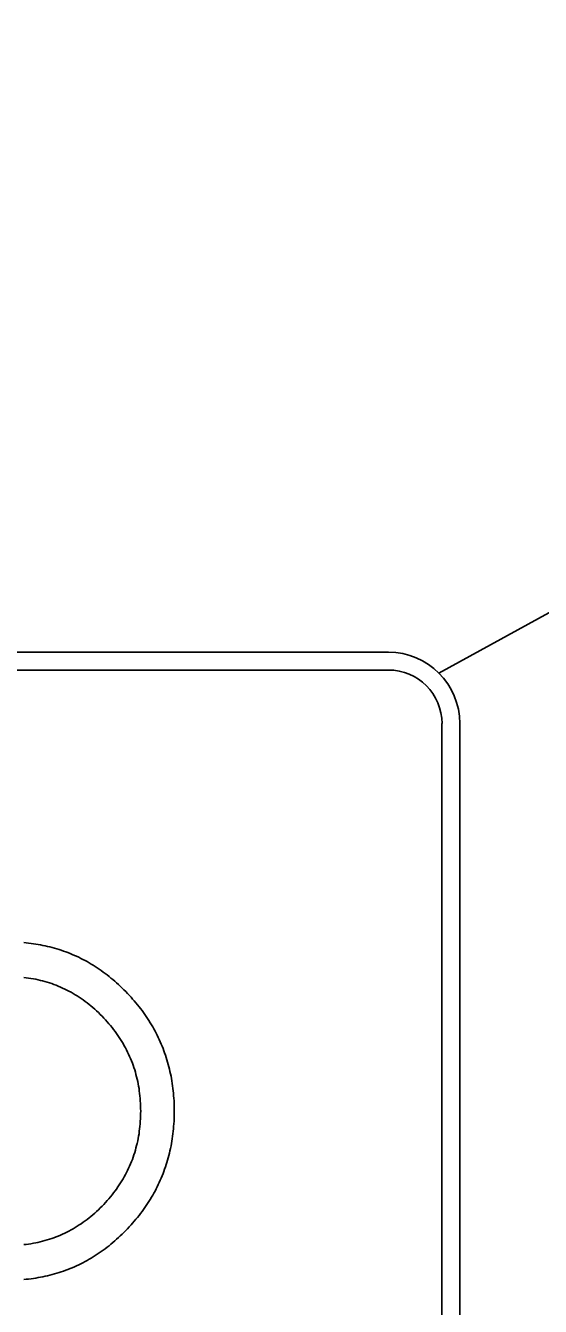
# Model space of a CAD drawing. Extents: x 99998.9 to 100095.7, y 99995 to 100010.7.
# Drawn here: x 100046.0178 to 100046.1151, y 100008.518 to 100008.76 of the extents above; entities that cross this region are included whole.
import ezdxf

# ---------------------------------------------------------------- set-up
doc = ezdxf.new("R2010")
doc.units = 0
doc.layers.add('TR_SN_ConstructionSigns', color=7, linetype='Continuous')
doc.layers.add('TR_WZ_WorkZoneDetails', color=7, linetype='Continuous')

msp = doc.modelspace()

# ---------------------------------------------------------------- linework, layer by layer
at = {"layer": 'TR_SN_ConstructionSigns'}
for p, q in [((100046.08641, 100008.64159), (100045.84341, 100008.64159)), ((100046.08641, 100008.64159), (100045.84341, 100008.64159)), ((100045.84341, 100008.64159), (100046.08641, 100008.64159)), ((100045.84341, 100008.63821), (100046.08641, 100008.63821)), ((100046.09653, 100008.62809), (100046.09653, 100008.43909)), ((100046.09991, 100008.43909), (100046.09991, 100008.62809)), ((100046.09991, 100008.43909), (100046.09991, 100008.62809)), ((100046.09991, 100008.62809), (100046.09991, 100008.43909)), ((100046.01791, 100008.58666), (100046.01745, 100008.5867)), ((100046.01837, 100008.58661), (100046.01791, 100008.58666)), ((100046.01883, 100008.58656), (100046.01837, 100008.58661)), ((100046.01929, 100008.5865), (100046.01883, 100008.58656)), ((100046.01974, 100008.58643), (100046.01929, 100008.5865)), ((100046.02019, 100008.58636), (100046.01974, 100008.58643)), ((100046.02063, 100008.58627), (100046.02019, 100008.58636)), ((100046.02108, 100008.58619), (100046.02063, 100008.58627)), ((100046.02152, 100008.5861), (100046.02108, 100008.58619)), ((100046.02196, 100008.586), (100046.02152, 100008.5861)), ((100046.0224, 100008.58589), (100046.02196, 100008.586)), ((100046.02283, 100008.58578), (100046.0224, 100008.58589)), ((100046.02326, 100008.58566), (100046.02283, 100008.58578)), ((100046.02369, 100008.58553), (100046.02326, 100008.58566)), ((100046.02412, 100008.5854), (100046.02369, 100008.58553)), ((100046.02454, 100008.58526), (100046.02412, 100008.5854)), ((100046.02496, 100008.58512), (100046.02454, 100008.58526)), ((100046.02538, 100008.58497), (100046.02496, 100008.58512)), ((100046.0258, 100008.58481), (100046.02538, 100008.58497)), ((100046.02621, 100008.58465), (100046.0258, 100008.58481)), ((100046.02662, 100008.58448), (100046.02621, 100008.58465)), ((100046.02703, 100008.5843), (100046.02662, 100008.58448)), ((100046.02743, 100008.58412), (100046.02703, 100008.5843)), ((100046.02784, 100008.58393), (100046.02743, 100008.58412)), ((100046.02824, 100008.58373), (100046.02784, 100008.58393)), ((100046.02864, 100008.58353), (100046.02824, 100008.58373)), ((100046.02903, 100008.58332), (100046.02864, 100008.58353)), ((100046.02942, 100008.58311), (100046.02903, 100008.58332)), ((100046.02981, 100008.58288), (100046.02942, 100008.58311)), ((100046.0302, 100008.58266), (100046.02981, 100008.58288)), ((100046.03059, 100008.58242), (100046.0302, 100008.58266)), ((100046.03097, 100008.58218), (100046.03059, 100008.58242)), ((100046.0179, 100008.58007), (100046.01744, 100008.58012)), ((100046.01836, 100008.58001), (100046.0179, 100008.58007)), ((100046.01881, 100008.57994), (100046.01836, 100008.58001)), ((100046.01926, 100008.57986), (100046.01881, 100008.57994)), ((100046.0197, 100008.57978), (100046.01926, 100008.57986)), ((100046.03135, 100008.58193), (100046.03097, 100008.58218)), ((100046.03173, 100008.58168), (100046.03135, 100008.58193)), ((100046.0321, 100008.58142), (100046.03173, 100008.58168)), ((100046.03247, 100008.58115), (100046.0321, 100008.58142)), ((100046.03284, 100008.58088), (100046.03247, 100008.58115)), ((100046.03321, 100008.5806), (100046.03284, 100008.58088)), ((100046.03357, 100008.58032), (100046.03321, 100008.5806)), ((100046.03393, 100008.58002), (100046.03357, 100008.58032)), ((100046.03429, 100008.57972), (100046.03393, 100008.58002)), ((100046.02015, 100008.57968), (100046.0197, 100008.57978)), ((100046.02059, 100008.57958), (100046.02015, 100008.57968)), ((100046.02102, 100008.57947), (100046.02059, 100008.57958)), ((100046.02146, 100008.57936), (100046.02102, 100008.57947)), ((100046.02188, 100008.57923), (100046.02146, 100008.57936)), ((100046.02231, 100008.5791), (100046.02188, 100008.57923)), ((100046.02273, 100008.57896), (100046.02231, 100008.5791)), ((100046.02315, 100008.57881), (100046.02273, 100008.57896)), ((100046.02357, 100008.57865), (100046.02315, 100008.57881)), ((100046.02398, 100008.57848), (100046.02357, 100008.57865)), ((100046.02439, 100008.57831), (100046.02398, 100008.57848)), ((100046.0248, 100008.57813), (100046.02439, 100008.57831)), ((100046.02521, 100008.57794), (100046.0248, 100008.57813)), ((100046.02561, 100008.57774), (100046.02521, 100008.57794)), ((100046.026, 100008.57754), (100046.02561, 100008.57774)), ((100046.0264, 100008.57732), (100046.026, 100008.57754)), ((100046.03465, 100008.57942), (100046.03429, 100008.57972)), ((100046.035, 100008.57911), (100046.03465, 100008.57942)), ((100046.03536, 100008.57879), (100046.035, 100008.57911)), ((100046.0357, 100008.57847), (100046.03536, 100008.57879)), ((100046.03605, 100008.57813), (100046.0357, 100008.57847)), ((100046.03639, 100008.5778), (100046.03605, 100008.57813)), ((100046.03673, 100008.57745), (100046.03639, 100008.5778)), ((100046.03707, 100008.57711), (100046.03673, 100008.57745)), ((100046.02679, 100008.5771), (100046.0264, 100008.57732)), ((100046.02717, 100008.57687), (100046.02679, 100008.5771)), ((100046.02756, 100008.57663), (100046.02717, 100008.57687)), ((100046.02794, 100008.57638), (100046.02756, 100008.57663)), ((100046.02832, 100008.57613), (100046.02794, 100008.57638)), ((100046.02869, 100008.57587), (100046.02832, 100008.57613)), ((100046.02906, 100008.5756), (100046.02869, 100008.57587)), ((100046.02943, 100008.57532), (100046.02906, 100008.5756)), ((100046.02979, 100008.57503), (100046.02943, 100008.57532)), ((100046.03015, 100008.57474), (100046.02979, 100008.57503)), ((100046.0374, 100008.57676), (100046.03707, 100008.57711)), ((100046.03773, 100008.5764), (100046.0374, 100008.57676)), ((100046.03804, 100008.57605), (100046.03773, 100008.5764)), ((100046.03835, 100008.57569), (100046.03804, 100008.57605)), ((100046.03866, 100008.57533), (100046.03835, 100008.57569)), ((100046.03896, 100008.57496), (100046.03866, 100008.57533)), ((100046.03051, 100008.57443), (100046.03015, 100008.57474)), ((100046.03087, 100008.57412), (100046.03051, 100008.57443)), ((100046.03122, 100008.57381), (100046.03087, 100008.57412)), ((100046.03157, 100008.57348), (100046.03122, 100008.57381)), ((100046.03191, 100008.57314), (100046.03157, 100008.57348)), ((100046.03225, 100008.5728), (100046.03191, 100008.57314)), ((100046.03259, 100008.57245), (100046.03225, 100008.5728)), ((100046.03925, 100008.5746), (100046.03896, 100008.57496)), ((100046.03954, 100008.57423), (100046.03925, 100008.5746)), ((100046.03982, 100008.57385), (100046.03954, 100008.57423)), ((100046.04009, 100008.57348), (100046.03982, 100008.57385)), ((100046.04036, 100008.5731), (100046.04009, 100008.57348)), ((100046.04062, 100008.57272), (100046.04036, 100008.5731)), ((100046.04087, 100008.57234), (100046.04062, 100008.57272)), ((100046.03292, 100008.5721), (100046.03259, 100008.57245)), ((100046.03324, 100008.57174), (100046.03292, 100008.5721)), ((100046.03355, 100008.57139), (100046.03324, 100008.57174)), ((100046.03385, 100008.57102), (100046.03355, 100008.57139)), ((100046.03415, 100008.57066), (100046.03385, 100008.57102)), ((100046.03444, 100008.57029), (100046.03415, 100008.57066)), ((100046.03472, 100008.56992), (100046.03444, 100008.57029)), ((100046.04112, 100008.57196), (100046.04087, 100008.57234)), ((100046.04136, 100008.57157), (100046.04112, 100008.57196)), ((100046.0416, 100008.57118), (100046.04136, 100008.57157)), ((100046.04183, 100008.57078), (100046.0416, 100008.57118)), ((100046.04205, 100008.57039), (100046.04183, 100008.57078)), ((100046.04227, 100008.56999), (100046.04205, 100008.57039)), ((100046.03499, 100008.56954), (100046.03472, 100008.56992)), ((100046.03525, 100008.56917), (100046.03499, 100008.56954)), ((100046.03551, 100008.56879), (100046.03525, 100008.56917)), ((100046.03576, 100008.5684), (100046.03551, 100008.56879)), ((100046.036, 100008.56801), (100046.03576, 100008.5684)), ((100046.03623, 100008.56762), (100046.036, 100008.56801)), ((100046.04248, 100008.56959), (100046.04227, 100008.56999)), ((100046.04269, 100008.56919), (100046.04248, 100008.56959)), ((100046.04288, 100008.56878), (100046.04269, 100008.56919)), ((100046.04308, 100008.56837), (100046.04288, 100008.56878)), ((100046.04326, 100008.56796), (100046.04308, 100008.56837)), ((100046.04344, 100008.56754), (100046.04326, 100008.56796)), ((100046.03646, 100008.56723), (100046.03623, 100008.56762)), ((100046.03668, 100008.56683), (100046.03646, 100008.56723)), ((100046.03689, 100008.56643), (100046.03668, 100008.56683)), ((100046.03709, 100008.56603), (100046.03689, 100008.56643)), ((100046.03728, 100008.56562), (100046.03709, 100008.56603)), ((100046.03747, 100008.56521), (100046.03728, 100008.56562)), ((100046.04361, 100008.56713), (100046.04344, 100008.56754)), ((100046.04378, 100008.56671), (100046.04361, 100008.56713)), ((100046.04394, 100008.56629), (100046.04378, 100008.56671)), ((100046.04409, 100008.56586), (100046.04394, 100008.56629)), ((100046.04424, 100008.56543), (100046.04409, 100008.56586)), ((100046.04438, 100008.565), (100046.04424, 100008.56543)), ((100046.03764, 100008.5648), (100046.03747, 100008.56521)), ((100046.03781, 100008.56438), (100046.03764, 100008.5648)), ((100046.03798, 100008.56396), (100046.03781, 100008.56438)), ((100046.03813, 100008.56354), (100046.03798, 100008.56396)), ((100046.03828, 100008.56311), (100046.03813, 100008.56354)), ((100046.03842, 100008.56268), (100046.03828, 100008.56311)), ((100046.04452, 100008.56457), (100046.04438, 100008.565)), ((100046.04465, 100008.56414), (100046.04452, 100008.56457)), ((100046.04477, 100008.5637), (100046.04465, 100008.56414)), ((100046.04489, 100008.56326), (100046.04477, 100008.5637)), ((100046.045, 100008.56282), (100046.04489, 100008.56326)), ((100046.03855, 100008.56225), (100046.03842, 100008.56268)), ((100046.03867, 100008.56181), (100046.03855, 100008.56225)), ((100046.03878, 100008.56137), (100046.03867, 100008.56181)), ((100046.03889, 100008.56093), (100046.03878, 100008.56137)), ((100046.03899, 100008.56048), (100046.03889, 100008.56093)), ((100046.0451, 100008.56237), (100046.045, 100008.56282)), ((100046.0452, 100008.56192), (100046.0451, 100008.56237)), ((100046.04529, 100008.56147), (100046.0452, 100008.56192)), ((100046.04537, 100008.56102), (100046.04529, 100008.56147)), ((100046.04545, 100008.56056), (100046.04537, 100008.56102)), ((100046.04553, 100008.5601), (100046.04545, 100008.56056)), ((100046.03908, 100008.56003), (100046.03899, 100008.56048)), ((100046.03916, 100008.55958), (100046.03908, 100008.56003)), ((100046.03924, 100008.55912), (100046.03916, 100008.55958)), ((100046.0393, 100008.55867), (100046.03924, 100008.55912)), ((100046.03936, 100008.5582), (100046.0393, 100008.55867)), ((100046.03941, 100008.55774), (100046.03936, 100008.5582)), ((100046.04559, 100008.55964), (100046.04553, 100008.5601)), ((100046.04565, 100008.55917), (100046.04559, 100008.55964)), ((100046.0457, 100008.55871), (100046.04565, 100008.55917)), ((100046.04575, 100008.55824), (100046.0457, 100008.55871)), ((100046.04579, 100008.55777), (100046.04575, 100008.55824)), ((100046.03946, 100008.55727), (100046.03941, 100008.55774)), ((100046.03949, 100008.5568), (100046.03946, 100008.55727)), ((100046.03952, 100008.55632), (100046.03949, 100008.5568)), ((100046.03954, 100008.55584), (100046.03952, 100008.55632)), ((100046.03955, 100008.55536), (100046.03954, 100008.55584)), ((100046.04583, 100008.55729), (100046.04579, 100008.55777)), ((100046.04586, 100008.55681), (100046.04583, 100008.55729)), ((100046.04588, 100008.55633), (100046.04586, 100008.55681)), ((100046.04589, 100008.55585), (100046.04588, 100008.55633)), ((100046.0459, 100008.55537), (100046.04589, 100008.55585)), ((100046.03949, 100008.55294), (100046.03952, 100008.55342)), ((100046.03952, 100008.55342), (100046.03954, 100008.5539)), ((100046.03954, 100008.5539), (100046.03955, 100008.55439)), ((100046.03956, 100008.55488), (100046.03955, 100008.55536)), ((100046.03955, 100008.55439), (100046.03956, 100008.55488)), ((100046.04586, 100008.55294), (100046.04588, 100008.55342)), ((100046.04588, 100008.55342), (100046.04589, 100008.5539)), ((100046.04589, 100008.5539), (100046.0459, 100008.55439)), ((100046.04591, 100008.55488), (100046.0459, 100008.55537)), ((100046.0459, 100008.55439), (100046.04591, 100008.55488)), ((100046.03924, 100008.5506), (100046.0393, 100008.55106)), ((100046.0393, 100008.55106), (100046.03936, 100008.55152)), ((100046.03936, 100008.55152), (100046.03941, 100008.55199)), ((100046.03941, 100008.55199), (100046.03946, 100008.55247)), ((100046.03946, 100008.55247), (100046.03949, 100008.55294)), ((100046.04565, 100008.55058), (100046.0457, 100008.55105)), ((100046.0457, 100008.55105), (100046.04575, 100008.55152)), ((100046.04575, 100008.55152), (100046.04579, 100008.55199)), ((100046.04579, 100008.55199), (100046.04583, 100008.55246)), ((100046.04583, 100008.55246), (100046.04586, 100008.55294)), ((100046.03878, 100008.54834), (100046.03889, 100008.54878)), ((100046.03889, 100008.54878), (100046.03899, 100008.54923)), ((100046.03899, 100008.54923), (100046.03908, 100008.54968)), ((100046.03908, 100008.54968), (100046.03916, 100008.55014)), ((100046.03916, 100008.55014), (100046.03924, 100008.5506)), ((100046.04529, 100008.54828), (100046.04537, 100008.54874)), ((100046.04537, 100008.54874), (100046.04545, 100008.54919)), ((100046.04545, 100008.54919), (100046.04553, 100008.54965)), ((100046.04553, 100008.54965), (100046.04559, 100008.55012)), ((100046.04559, 100008.55012), (100046.04565, 100008.55058)), ((100046.03798, 100008.54574), (100046.03813, 100008.54616)), ((100046.03813, 100008.54616), (100046.03828, 100008.54659)), ((100046.03828, 100008.54659), (100046.03842, 100008.54702)), ((100046.03842, 100008.54702), (100046.03855, 100008.54746)), ((100046.03855, 100008.54746), (100046.03867, 100008.5479)), ((100046.03867, 100008.5479), (100046.03878, 100008.54834)), ((100046.04465, 100008.54562), (100046.04477, 100008.54606)), ((100046.04477, 100008.54606), (100046.04489, 100008.5465)), ((100046.04489, 100008.5465), (100046.045, 100008.54694)), ((100046.045, 100008.54694), (100046.0451, 100008.54739)), ((100046.0451, 100008.54739), (100046.0452, 100008.54783)), ((100046.0452, 100008.54783), (100046.04529, 100008.54828)), ((100046.03689, 100008.54326), (100046.03709, 100008.54367)), ((100046.03709, 100008.54367), (100046.03728, 100008.54407)), ((100046.03728, 100008.54407), (100046.03747, 100008.54448)), ((100046.03747, 100008.54448), (100046.03764, 100008.5449)), ((100046.03764, 100008.5449), (100046.03781, 100008.54532)), ((100046.03781, 100008.54532), (100046.03798, 100008.54574)), ((100046.04394, 100008.54347), (100046.04409, 100008.54389)), ((100046.04409, 100008.54389), (100046.04424, 100008.54432)), ((100046.04424, 100008.54432), (100046.04438, 100008.54475)), ((100046.04438, 100008.54475), (100046.04452, 100008.54518)), ((100046.04452, 100008.54518), (100046.04465, 100008.54562)), ((100046.03551, 100008.54091), (100046.03576, 100008.54129)), ((100046.03576, 100008.54129), (100046.036, 100008.54168)), ((100046.036, 100008.54168), (100046.03623, 100008.54207)), ((100046.03623, 100008.54207), (100046.03646, 100008.54246)), ((100046.03646, 100008.54246), (100046.03668, 100008.54286)), ((100046.03668, 100008.54286), (100046.03689, 100008.54326)), ((100046.04288, 100008.54098), (100046.04308, 100008.54138)), ((100046.04308, 100008.54138), (100046.04326, 100008.5418)), ((100046.04326, 100008.5418), (100046.04344, 100008.54221)), ((100046.04344, 100008.54221), (100046.04361, 100008.54263)), ((100046.04361, 100008.54263), (100046.04378, 100008.54305)), ((100046.04378, 100008.54305), (100046.04394, 100008.54347)), ((100046.03385, 100008.53867), (100046.03415, 100008.53904)), ((100046.03415, 100008.53904), (100046.03444, 100008.5394)), ((100046.03444, 100008.5394), (100046.03472, 100008.53978)), ((100046.03472, 100008.53978), (100046.03499, 100008.54015)), ((100046.03499, 100008.54015), (100046.03525, 100008.54053)), ((100046.03525, 100008.54053), (100046.03551, 100008.54091)), ((100046.0416, 100008.53858), (100046.04183, 100008.53897)), ((100046.04183, 100008.53897), (100046.04205, 100008.53937)), ((100046.04205, 100008.53937), (100046.04227, 100008.53976)), ((100046.04227, 100008.53976), (100046.04248, 100008.54017)), ((100046.04248, 100008.54017), (100046.04269, 100008.54057)), ((100046.04269, 100008.54057), (100046.04288, 100008.54098)), ((100046.03156, 100008.53623), (100046.03191, 100008.53657)), ((100046.03191, 100008.53657), (100046.03225, 100008.53691)), ((100046.03225, 100008.53691), (100046.03259, 100008.53725)), ((100046.03259, 100008.53725), (100046.03291, 100008.5376)), ((100046.03291, 100008.5376), (100046.03323, 100008.53796)), ((100046.03323, 100008.53796), (100046.03355, 100008.53831)), ((100046.03355, 100008.53831), (100046.03385, 100008.53867)), ((100046.04009, 100008.53627), (100046.04036, 100008.53665)), ((100046.04036, 100008.53665), (100046.04062, 100008.53703)), ((100046.04062, 100008.53703), (100046.04087, 100008.53741)), ((100046.04087, 100008.53741), (100046.04112, 100008.5378)), ((100046.04112, 100008.5378), (100046.04136, 100008.53819)), ((100046.04136, 100008.53819), (100046.0416, 100008.53858)), ((100046.02869, 100008.53386), (100046.02906, 100008.53413)), ((100046.02906, 100008.53413), (100046.02943, 100008.5344)), ((100046.02943, 100008.5344), (100046.02979, 100008.53469)), ((100046.02979, 100008.53469), (100046.03015, 100008.53498)), ((100046.03015, 100008.53498), (100046.03051, 100008.53528)), ((100046.03051, 100008.53528), (100046.03087, 100008.53559)), ((100046.03087, 100008.53559), (100046.03122, 100008.53591)), ((100046.03122, 100008.53591), (100046.03156, 100008.53623)), ((100046.03804, 100008.53371), (100046.03835, 100008.53407)), ((100046.03835, 100008.53407), (100046.03866, 100008.53443)), ((100046.03866, 100008.53443), (100046.03896, 100008.53479)), ((100046.03896, 100008.53479), (100046.03925, 100008.53516)), ((100046.03925, 100008.53516), (100046.03954, 100008.53553)), ((100046.03954, 100008.53553), (100046.03982, 100008.5359)), ((100046.03982, 100008.5359), (100046.04009, 100008.53627)), ((100046.02439, 100008.53143), (100046.0248, 100008.53161)), ((100046.0248, 100008.53161), (100046.0252, 100008.5318)), ((100046.0252, 100008.5318), (100046.0256, 100008.532)), ((100046.0256, 100008.532), (100046.026, 100008.5322)), ((100046.026, 100008.5322), (100046.02639, 100008.53241)), ((100046.02639, 100008.53241), (100046.02679, 100008.53264)), ((100046.02679, 100008.53264), (100046.02717, 100008.53286)), ((100046.02717, 100008.53286), (100046.02756, 100008.5331)), ((100046.02756, 100008.5331), (100046.02794, 100008.53335)), ((100046.02794, 100008.53335), (100046.02831, 100008.5336)), ((100046.02831, 100008.5336), (100046.02869, 100008.53386)), ((100046.0357, 100008.53129), (100046.03605, 100008.53162)), ((100046.03605, 100008.53162), (100046.03639, 100008.53196)), ((100046.03639, 100008.53196), (100046.03674, 100008.5323)), ((100046.03674, 100008.5323), (100046.03707, 100008.53265)), ((100046.03707, 100008.53265), (100046.0374, 100008.533)), ((100046.0374, 100008.533), (100046.03773, 100008.53335)), ((100046.03773, 100008.53335), (100046.03804, 100008.53371)), ((100046.01744, 100008.52964), (100046.0179, 100008.52969)), ((100046.0179, 100008.52969), (100046.01835, 100008.52975)), ((100046.01835, 100008.52975), (100046.01881, 100008.52982)), ((100046.01881, 100008.52982), (100046.01926, 100008.52989)), ((100046.01926, 100008.52989), (100046.0197, 100008.52998)), ((100046.0197, 100008.52998), (100046.02014, 100008.53007)), ((100046.02014, 100008.53007), (100046.02058, 100008.53017)), ((100046.02058, 100008.53017), (100046.02102, 100008.53028)), ((100046.02102, 100008.53028), (100046.02145, 100008.53039)), ((100046.02145, 100008.53039), (100046.02188, 100008.53052)), ((100046.02188, 100008.53052), (100046.02231, 100008.53065)), ((100046.02231, 100008.53065), (100046.02273, 100008.53079)), ((100046.02273, 100008.53079), (100046.02315, 100008.53094)), ((100046.02315, 100008.53094), (100046.02357, 100008.5311)), ((100046.02357, 100008.5311), (100046.02398, 100008.53126)), ((100046.02398, 100008.53126), (100046.02439, 100008.53143)), ((100046.03284, 100008.52887), (100046.03321, 100008.52915)), ((100046.03321, 100008.52915), (100046.03357, 100008.52944)), ((100046.03357, 100008.52944), (100046.03394, 100008.52973)), ((100046.03394, 100008.52973), (100046.03429, 100008.53003)), ((100046.03429, 100008.53003), (100046.03465, 100008.53034)), ((100046.03465, 100008.53034), (100046.035, 100008.53065)), ((100046.035, 100008.53065), (100046.03536, 100008.53096)), ((100046.03536, 100008.53096), (100046.0357, 100008.53129)), ((100046.02903, 100008.52643), (100046.02942, 100008.52665)), ((100046.02942, 100008.52665), (100046.02981, 100008.52687)), ((100046.02981, 100008.52687), (100046.0302, 100008.5271)), ((100046.0302, 100008.5271), (100046.03059, 100008.52733)), ((100046.03059, 100008.52733), (100046.03097, 100008.52757)), ((100046.03097, 100008.52757), (100046.03135, 100008.52782)), ((100046.03135, 100008.52782), (100046.03173, 100008.52807)), ((100046.03173, 100008.52807), (100046.0321, 100008.52833)), ((100046.0321, 100008.52833), (100046.03247, 100008.5286)), ((100046.03247, 100008.5286), (100046.03284, 100008.52887)), ((100046.02326, 100008.5241), (100046.02369, 100008.52422)), ((100046.02369, 100008.52422), (100046.02412, 100008.52435)), ((100046.02412, 100008.52435), (100046.02454, 100008.52449)), ((100046.02454, 100008.52449), (100046.02496, 100008.52464)), ((100046.02496, 100008.52464), (100046.02538, 100008.52479)), ((100046.02538, 100008.52479), (100046.0258, 100008.52494)), ((100046.0258, 100008.52494), (100046.02621, 100008.52511)), ((100046.02621, 100008.52511), (100046.02662, 100008.52528)), ((100046.02662, 100008.52528), (100046.02703, 100008.52545)), ((100046.02703, 100008.52545), (100046.02744, 100008.52564)), ((100046.02744, 100008.52564), (100046.02784, 100008.52583)), ((100046.02784, 100008.52583), (100046.02824, 100008.52602)), ((100046.02824, 100008.52602), (100046.02864, 100008.52623)), ((100046.02864, 100008.52623), (100046.02903, 100008.52643)), ((100046.01745, 100008.52305), (100046.01791, 100008.52309)), ((100046.01791, 100008.52309), (100046.01837, 100008.52314)), ((100046.01837, 100008.52314), (100046.01883, 100008.5232)), ((100046.01883, 100008.5232), (100046.01929, 100008.52326)), ((100046.01929, 100008.52326), (100046.01974, 100008.52333)), ((100046.01974, 100008.52333), (100046.02019, 100008.5234)), ((100046.02019, 100008.5234), (100046.02064, 100008.52348)), ((100046.02064, 100008.52348), (100046.02108, 100008.52357)), ((100046.02108, 100008.52357), (100046.02152, 100008.52366)), ((100046.02152, 100008.52366), (100046.02196, 100008.52376)), ((100046.02196, 100008.52376), (100046.0224, 100008.52386)), ((100046.0224, 100008.52386), (100046.02283, 100008.52398)), ((100046.02283, 100008.52398), (100046.02326, 100008.5241))]:
    msp.add_line(p, q, dxfattribs=at)
for radius in [0.0135, 0.0135, 0.0135, 0.01013]:
    msp.add_arc((100046.08641, 100008.62809), radius, 0, 90, dxfattribs=at)
at = {"layer": 'TR_WZ_WorkZoneDetails'}
msp.add_line((100046.31859, 100008.75999), (100046.09595, 100008.63763), dxfattribs=at)

doc.saveas('drawing.dxf')
